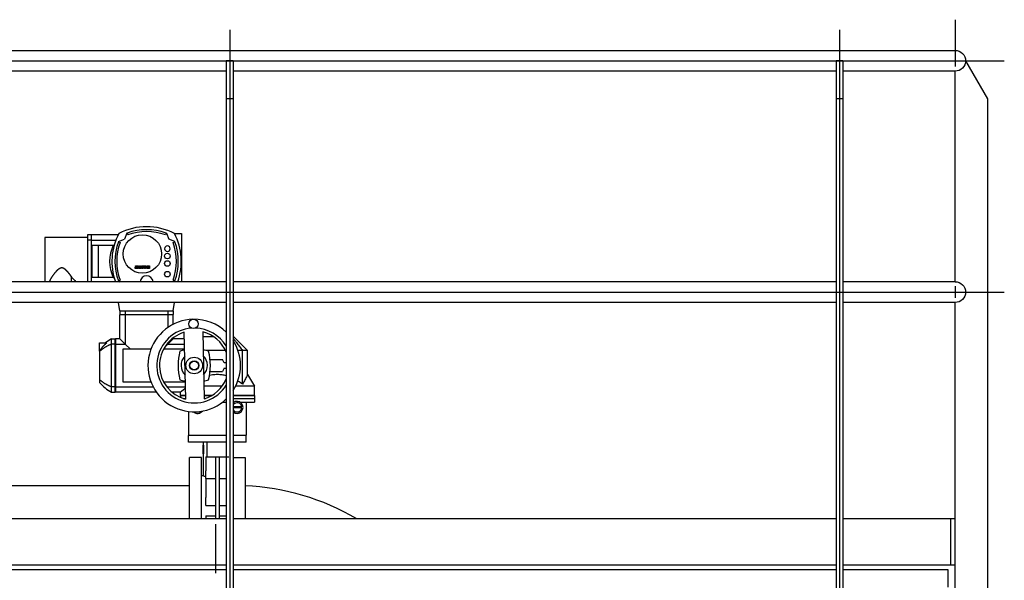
# Model space of a CAD drawing. Extents: x -89225 to 110569, y 13360 to 87647.
# Tile 462 of 478: x 106900 to 109028, y 67311 to 68523. Entities that reach past the tile are written whole.
import ezdxf

# ---------------------------------------------------------------- set-up
doc = ezdxf.new("R2010")
doc.units = 0
doc.layers.add('Iv-Lines 035', color=4, linetype='Continuous')

# ---------------------------------------------------------------- blocks, each defined once
blk = doc.blocks.new('Bordes been 1 ZAZ')
for p, q in [((1230133.7, -981648.3, 1600), (1230133.7, -981749.7, 1600)), ((1230383.7, -981670.4, 1600), (1230383.7, -983047.6, 1600)), ((1231702, -981670.4), (1231702, -983047.6)), ((1238543.7, -981714.6, 1600), (1230133.7, -981714.6, 1600)), ((1238632.4, -981737.1, 1600), (1230027.4, -981737.1, 1600)), ((1230111.2, -981737.1, 1600), (1230063.7, -981819.4, 1600)), ((1230376.2, -981737.1, 1600), (1230376.2, -983015.1, 1600)), ((1230376.2, -981737.1, 1600), (1230391.2, -981737.1, 1600)), ((1230391.2, -981737.1, 1600), (1230391.2, -983015.1, 1600)), ((1231694.5, -981737.1), (1231694.5, -983015.1)), ((1231694.5, -981737.1), (1231709.5, -981737.1)), ((1231709.5, -981737.1), (1231709.5, -983015.1)), ((1230133.7, -982214.6, 1600), (1230133.7, -981759.6, 1600)), ((1230133.7, -981759.6, 1600), (1230376.2, -981759.6, 1600)), ((1230391.2, -981759.6, 1600), (1231694.5, -981759.6, 1600)), ((1231709.5, -981759.6), (1233012.8, -981759.6)), ((1230063.7, -981819.4, 1600), (1230063.7, -983015.1, 1600)), ((1230376.2, -981819.4, 1600), (1230391.2, -981819.4, 1600)), ((1231694.5, -981819.4), (1231709.5, -981819.4)), ((1230133.7, -982214.6, 1600), (1230376.2, -982214.6, 1600)), ((1230133.7, -982224.5, 1600), (1230133.7, -982249.7, 1600)), ((1230391.2, -982214.6, 1600), (1231694.5, -982214.6, 1600)), ((1231709.5, -982214.6), (1233012.8, -982214.6)), ((1238632.4, -982237.1, 1600), (1230027.4, -982237.1, 1600)), ((1230133.7, -983045.1, 1600), (1230133.7, -982259.6, 1600)), ((1230133.7, -982259.6, 1600), (1230376.2, -982259.6, 1600)), ((1230391.2, -982259.6, 1600), (1231694.5, -982259.6, 1600)), ((1231709.5, -982259.6), (1233012.8, -982259.6)), ((1230133.7, -982727.1, 1600), (1230376.2, -982727.1, 1600)), ((1230143.7, -982727.1, 1600), (1230143.7, -982827.1, 1600)), ((1230391.2, -982727.1, 1600), (1231694.5, -982727.1, 1600)), ((1231709.5, -982727.1), (1233012.8, -982727.1)), ((1230133.7, -982827.1, 1600), (1230376.2, -982827.1, 1600)), ((1230148.7, -982837.1, 1600), (1230376.2, -982837.1, 1600)), ((1230148.7, -982875.1, 1600), (1230148.7, -982837.1, 1600)), ((1230391.2, -982827.1, 1600), (1231694.5, -982827.1, 1600)), ((1230391.2, -982837.1, 1600), (1231694.5, -982837.1, 1600)), ((1231709.5, -982827.1), (1233012.8, -982827.1)), ((1231709.5, -982837.1, 1600), (1233012.8, -982837.1, 1600))]:
    blk.add_line(p, q)
for centre in [(1230133.7, -981737.1, 1600), (1230133.7, -982237.1, 1600)]:
    blk.add_arc(centre, 22.5, 90, 270)
blk = doc.blocks.new('Beuchtingstank doorsnede')
for p, q in [((1219735, -937351.2), (1219735, -937446.6)), ((1219827, -937351.2), (1219735, -937351.2)), ((1219827, -937345.2), (1219827, -937356.6)), ((1219835, -937345.2), (1219827, -937345.2)), ((1219827, -937356.6), (1219827, -937446.6)), ((1219835, -937356.6), (1219827, -937356.6)), ((1219835, -937345.7), (1219835.5, -937345.2)), ((1219835, -937345.2), (1219835, -937356.6)), ((1219835, -937356.6), (1219835, -937356.9)), ((1219835, -937356.9), (1219835, -937446.6)), ((1219835.5, -937345.2), (1219835.5, -937356.6)), ((1219893.5, -937345.2), (1219835.5, -937345.2)), ((1219835.5, -937356.6), (1219888.5, -937356.6)), ((1219835.5, -937356.6), (1219835.5, -937446.6)), ((1219894.3, -937359.7), (1219907.3, -937355)), ((1219912, -937342), (1219907.3, -937355)), ((1219912.9, -937341.7), (1219914.2, -937345.4)), ((1219997.2, -937341.7), (1219995.9, -937345.4)), ((1219998.1, -937342), (1220002.8, -937355)), ((1220015.8, -937359.7), (1220002.8, -937355)), ((1220015.4, -937342.7), (1220030.5, -937342.7)), ((1220030.5, -937342.7), (1220030.5, -937446.6)), ((1219837, -937437.7), (1219837, -937367.7)), ((1219837, -937367.7), (1219850, -937367.7)), ((1219850, -937367.7), (1219850, -937437.7)), ((1219850, -937367.7), (1219883.1, -937367.7)), ((1219883.1, -937367.7), (1219884.8, -937367.7)), ((1219894, -937360.6), (1219897.7, -937361.9)), ((1220012.4, -937361.9), (1220016.1, -937360.6)), ((1219930.5, -937418.2), (1219930.5, -937414.9)), ((1219930.5, -937414.9), (1219934.3, -937414.9)), ((1219936.2, -937418.2), (1219930.5, -937418.2)), ((1219930.8, -937413.4), (1219930.8, -937412.5)), ((1219930.8, -937412.5), (1219936.2, -937412.5)), ((1219934.3, -937413.4), (1219930.8, -937413.4)), ((1219932.2, -937415.7), (1219932.2, -937417.4)), ((1219934.3, -937415.7), (1219932.2, -937415.7)), ((1219932.2, -937417.4), (1219934.3, -937417.4)), ((1219934.3, -937414.9), (1219934.3, -937413.4)), ((1219934.3, -937417.4), (1219934.3, -937415.7)), ((1219936.2, -937412.5), (1219936.2, -937418.2)), ((1219937.7, -937418.2), (1219937.7, -937412.5)), ((1219937.7, -937412.5), (1219939.6, -937412.5)), ((1219943.4, -937418.2), (1219937.7, -937418.2)), ((1219939.6, -937412.5), (1219939.6, -937417.2)), ((1219939.6, -937417.2), (1219941.5, -937417.2)), ((1219941.5, -937417.2), (1219941.5, -937412.5)), ((1219941.5, -937412.5), (1219943.4, -937412.5)), ((1219943.4, -937412.5), (1219943.4, -937418.2)), ((1219944.9, -937418.2), (1219944.9, -937412.5)), ((1219944.9, -937412.5), (1219954.4, -937412.5)), ((1219946.8, -937418.2), (1219944.9, -937418.2)), ((1219948.7, -937413.5), (1219946.8, -937413.5)), ((1219946.8, -937413.5), (1219946.8, -937418.2)), ((1219948.7, -937418.2), (1219948.7, -937413.5)), ((1219950.6, -937418.2), (1219948.7, -937418.2)), ((1219950.6, -937413.5), (1219950.6, -937418.2)), ((1219952.5, -937413.5), (1219950.6, -937413.5)), ((1219952.5, -937418.2), (1219952.5, -937413.5)), ((1219954.4, -937418.2), (1219952.5, -937418.2)), ((1219954.4, -937412.5), (1219954.4, -937418.2)), ((1219955.9, -937414.9), (1219959.7, -937414.9)), ((1219955.9, -937418.2), (1219955.9, -937414.9)), ((1219961.6, -937418.2), (1219955.9, -937418.2)), ((1219956.2, -937413.4), (1219956.2, -937412.5)), ((1219956.2, -937412.5), (1219961.6, -937412.5)), ((1219959.7, -937413.4), (1219956.2, -937413.4)), ((1219959.7, -937414.9), (1219959.7, -937413.4)), ((1219961.6, -937412.5), (1219961.6, -937418.2)), ((1219792.4, -937446.6), (1219792.4, -937435.5)), ((1219850, -937437.7), (1219837, -937437.7)), ((1219883.1, -937437.7), (1219850, -937437.7)), ((1219883.1, -937437.7), (1219884.8, -937437.7)), ((1219894, -937444.9), (1219897.7, -937443.6)), ((1219894.3, -937445.8), (1219896.6, -937446.6)), ((1220012.4, -937443.6), (1220016.1, -937444.9)), ((1220015.8, -937445.8), (1220013.5, -937446.6)), ((1219897.5, -937509.7), (1219894.4, -937491.6)), ((1220012.5, -937509.7), (1220015.7, -937491.6)), ((1219897.5, -937509.7), (1219908.9, -937509.7)), ((1219897.5, -937509.7), (1219897.5, -937517.7)), ((1219897.5, -937517.7), (1219908.9, -937517.7)), ((1219898, -937517.7), (1219897.5, -937518.2)), ((1219908.9, -937518.2), (1219897.5, -937518.2)), ((1219897.5, -937570.2), (1219897.5, -937518.2)), ((1219908.9, -937509.7), (1219908.9, -937517.7)), ((1219908.9, -937509.7), (1219955, -937509.7)), ((1219908.9, -937517.7), (1220001.2, -937517.7)), ((1220001.2, -937518.2), (1219908.9, -937518.2)), ((1219908.9, -937518.2), (1219908.9, -937581.6)), ((1219955, -937509.7), (1220001.2, -937509.7)), ((1220001.2, -937509.7), (1220001.2, -937517.7)), ((1220001.2, -937509.7), (1220012.5, -937509.7)), ((1220001.2, -937517.7), (1220012.5, -937517.7)), ((1220001.2, -937518.2), (1220001.2, -937545.4)), ((1220012.5, -937518.2), (1220001.2, -937518.2)), ((1220012, -937517.7), (1220012.5, -937518.2)), ((1220012.5, -937509.7), (1220012.5, -937517.7)), ((1220012.5, -937538.7), (1220012.5, -937518.2)), ((1219879, -937581.6), (1219879, -937570.2)), ((1219879, -937570.2), (1219887, -937570.2)), ((1219887, -937581.6), (1219887, -937570.2)), ((1219887, -937570.7), (1219887.5, -937570.2)), ((1219887.5, -937570.2), (1219887.5, -937581.6)), ((1219897.5, -937570.2), (1219887.5, -937570.2)), ((1219897.5, -937570.2), (1219908.9, -937581.6)), ((1220012.5, -937570.2), (1220001.2, -937581.6)), ((1220012.5, -937570.2), (1220012.5, -937568.1)), ((1220036.9, -937570.2), (1220012.5, -937570.2)), ((1220039.5, -937700.4), (1220036.6, -937555.9)), ((1220076.6, -937555.1), (1220079.5, -937699.6)), ((1220076.8, -937565.2), (1220077.1, -937565.2)), ((1220077.1, -937565.2), (1220099.5, -937565.2)), ((1220142.2, -937565.2), (1220143, -937565.2)), ((1220143, -937565.2), (1220173, -937595.2)), ((1219853, -937578.7), (1219868.9, -937578.7)), ((1219853, -937596.5), (1219853, -937578.7)), ((1219879, -937673.9), (1219879, -937581.6)), ((1219887, -937581.6), (1219879, -937581.6)), ((1219887, -937673.9), (1219887, -937581.6)), ((1219887.5, -937581.6), (1219908.9, -937581.6)), ((1219887.5, -937581.6), (1219887.5, -937673.9)), ((1219908.9, -937581.6), (1219920, -937592.7)), ((1220001.2, -937581.6), (1219993.9, -937588.9)), ((1220001.2, -937578.8), (1220001.2, -937581.6)), ((1220001.2, -937581.6), (1220037.1, -937581.6)), ((1219853, -937596.5), (1219853, -937597.3)), ((1219853, -937597.3), (1219853, -937658.2)), ((1219903.6, -937592.7), (1219903.6, -937662.7)), ((1219964.4, -937592.7), (1219903.6, -937592.7)), ((1220037.4, -937592.7), (1219991.7, -937592.7)), ((1220125.6, -937595.2), (1220082.9, -937595.2)), ((1220162.7, -937595.2), (1220152.6, -937595.2)), ((1220173, -937595.2), (1220162.7, -937595.2)), ((1220162.7, -937668.2), (1220162.7, -937595.2)), ((1220173, -937647.3), (1220173, -937595.2)), ((1220092.4, -937614.7), (1220118.9, -937614.7)), ((1220122.6, -937621.7), (1220118.9, -937614.7)), ((1220122.6, -937633.7), (1220118.9, -937640.7)), ((1220127.2, -937621.7), (1220122.6, -937621.7)), ((1220122.6, -937633.7), (1220127.2, -937633.7)), ((1220092.4, -937640.7), (1220118.9, -937640.7)), ((1220173, -937647.3), (1220188, -937672.7)), ((1219853, -937658.2), (1219853, -937664.3)), ((1219879, -937685.2), (1219879, -937673.9)), ((1219887, -937673.9), (1219879, -937673.9)), ((1219887, -937685.2), (1219887, -937673.9)), ((1219887.5, -937673.9), (1219969.4, -937673.9)), ((1219887.5, -937673.9), (1219887.5, -937685.2)), ((1219903.6, -937662.7), (1219964.4, -937662.7)), ((1219991.7, -937662.7), (1220038.7, -937662.7)), ((1219999, -937673.9), (1220038.9, -937673.9)), ((1220118.1, -937672.7), (1220078.9, -937672.7)), ((1220188, -937672.7), (1220147.4, -937672.7)), ((1220188, -937692.2), (1220188, -937672.7)), ((1219879, -937685.2), (1219887, -937685.2)), ((1219887, -937684.7), (1219887.5, -937685.2)), ((1219976.2, -937685.2), (1219887.5, -937685.2)), ((1220028, -937685.2), (1220009.9, -937685.2)), ((1220028, -937692.2), (1220028, -937685.2)), ((1220039.3, -937692.2), (1220028, -937692.2)), ((1220028.5, -937692.7), (1220028, -937692.2)), ((1220028, -937692.7), (1220039.3, -937692.7)), ((1220028, -937692.7), (1220028, -937696.5)), ((1220096.3, -937692.2), (1220079.3, -937692.2)), ((1220079.3, -937692.7), (1220095.5, -937692.7)), ((1220188, -937692.2), (1220142.2, -937692.2)), ((1220142.2, -937692.7), (1220188, -937692.7)), ((1220187.5, -937692.7), (1220188, -937692.2)), ((1220188, -937692.7), (1220188, -937698.7)), ((1220033.9, -937698.7), (1220039.4, -937698.7)), ((1220035.4, -937699.2), (1220039.4, -937699.2)), ((1220079.4, -937698.7), (1220082.2, -937698.7)), ((1220079.4, -937699.2), (1220080.7, -937699.2)), ((1220119.4, -937706.7), (1220127.2, -937706.7)), ((1220142.2, -937698.7), (1220188, -937698.7)), ((1220142.2, -937699.2), (1220188, -937699.2)), ((1220142.2, -937706.7), (1220144.5, -937706.7)), ((1220159.6, -937717), (1220142.2, -937717)), ((1220156.6, -937706.7), (1220188, -937706.7)), ((1220159.6, -937719.5), (1220159.6, -937717)), ((1220170.5, -937706.7), (1220170.5, -937778.2)), ((1220187.5, -937698.7), (1220188, -937699.2)), ((1220188, -937699.2), (1220188, -937706.7)), ((1220045.5, -937727), (1220045.5, -937778.2)), ((1220159.6, -937719.5), (1220142.2, -937719.5)), ((1220045.5, -937778.2), (1220127.2, -937778.2)), ((1220046, -937778.7), (1220045.5, -937778.2)), ((1220127.2, -937778.7), (1220045.5, -937778.7)), ((1220045.5, -937793.7), (1220045.5, -937778.7)), ((1220142.2, -937778.2), (1220170.5, -937778.2)), ((1220170.5, -937778.7), (1220142.2, -937778.7)), ((1220170, -937778.7), (1220170.5, -937778.2)), ((1220170.5, -937793.7), (1220170.5, -937778.7)), ((1220127.2, -937793.7), (1220045.5, -937793.7)), ((1220077, -937799.7), (1220077.8, -937799.7)), ((1220077, -937800.9), (1220077, -937799.7)), ((1220077, -937800.9), (1220077.6, -937800.9)), ((1220077.1, -937802.5), (1220077, -937802.5)), ((1220077, -937816), (1220077, -937802.5)), ((1220077.1, -937812), (1220077.1, -937802.5)), ((1220077.6, -937802.5), (1220077.1, -937802.5)), ((1220077.6, -937806.2), (1220077.6, -937800.9)), ((1220077.8, -937818.7), (1220077.8, -937799.7)), ((1220078.8, -937799.7), (1220077.8, -937799.7)), ((1220078, -937799.7), (1220078, -937793.7)), ((1220078.8, -937818.7), (1220078.8, -937799.7)), ((1220086.1, -937824.9), (1220086.1, -937793.7)), ((1220170.5, -937793.7), (1220142.2, -937793.7)), ((1220077, -937816), (1220077, -937816)), ((1220077.1, -937816), (1220077, -937816)), ((1220077.6, -937817.5), (1220077, -937817.5)), ((1220077, -937818.7), (1220077, -937817.5)), ((1220077.8, -937818.7), (1220077, -937818.7)), ((1220077.2, -937806.2), (1220077.1, -937806.2)), ((1220077.1, -937816), (1220077.1, -937810.3)), ((1220077.1, -937816), (1220077.1, -937816)), ((1220077.6, -937816), (1220077.1, -937816)), ((1220077.2, -937812), (1220077.2, -937806.2)), ((1220077.4, -937806.2), (1220077.2, -937806.2)), ((1220077.6, -937806.2), (1220077.4, -937806.2)), ((1220077.5, -937807.4), (1220077.6, -937807.4)), ((1220077.6, -937817.5), (1220077.6, -937807.4)), ((1220078.8, -937818.7), (1220077.8, -937818.7)), ((1220078, -937866.2), (1220078, -937818.7)), ((1220083, -937824.9), (1220133, -937824.9)), ((1220083, -937824.9), (1220083, -937855.1)), ((1220104, -937825.7), (1220104, -937878.8)), ((1220112, -937825.7), (1220112, -937878.8)), ((1220048, -937959.1), (1220048, -937826.2)), ((1220074, -937826.2), (1220048, -937826.2)), ((1220074, -937959.1), (1220074, -937826.2)), ((1220142.2, -937826.2), (1220168, -937826.2)), ((1220168, -937826.2), (1220168, -937959.1)), ((1220078, -937866.2), (1220074, -937866.2)), ((1220083, -937871.8), (1220083, -937855.1)), ((1215847.4, -937887.2), (1220048, -937887.2)), ((1220083, -937871.8), (1220083, -937912.7)), ((1220083, -937871.8), (1220104, -937871.8)), ((1220104, -937878.8), (1220104, -937959.1)), ((1220112, -937871.8), (1220127.2, -937871.8)), ((1220112, -937878.8), (1220112, -937959.1)), ((1220083, -937930.6), (1220083, -937912.7)), ((1220083, -937930.6), (1220104, -937930.6)), ((1220112, -937930.6), (1220127.2, -937930.6)), ((1220083, -937952.9), (1220083, -937959.1)), ((1220083, -937952.9), (1220104, -937952.9)), ((1220112, -937952.9), (1220127.2, -937952.9)), ((1220104, -937970.7), (1220104, -938076.8))]:
    blk.add_line(p, q)
for centre, radius in [((1219946, -937386.7), 41.5), ((1220000, -937391.2), 6), ((1220000, -937407.2), 6), ((1220000, -937430.2), 6), ((1220056.3, -937537.8), 10), ((1220058, -937627.7), 18), ((1220058, -937627.7), 10), ((1220058, -937627.7), 9.5)]:
    blk.add_circle(centre, radius)
for centre, radius, start, end in [((1219955, -937457.7), 130, 62.4072, 117.5928), ((1219955, -937457.7), 123.5, 70.03, 109.97), ((1220010, -937402.7), 130, 152.4072, 199.7362), ((1219955, -937457.7), 123.5, 109.97, 110.4044), ((1219955, -937457.7), 119.5, 70.03, 109.97), ((1219955, -937457.7), 123.5, 69.5956, 70.03), ((1219900, -937402.7), 130, 340.2638, 27.5928), ((1219955, -937402.7), 80, 154.0555, 205.9445), ((1220010, -937402.7), 123.5, 160.03, 199.97), ((1220010, -937402.7), 119.5, 160.03, 199.97), ((1220010, -937402.7), 123.5, 159.5956, 160.03), ((1220000, -937375.2), 6, 0, 180), ((1220000, -937375.2), 6, 180, 0), ((1219900, -937402.7), 119.5, 340.03, 19.97), ((1219900, -937402.7), 123.5, 19.97, 20.4044), ((1219900, -937402.7), 123.5, 340.03, 19.97), ((1219955, -937447.7), 14, 4.5081, 175.4919), ((1220010, -937402.7), 123.5, 199.97, 200.4044), ((1219900, -937402.7), 123.5, 339.5956, 340.03), ((1220058, -937627.7), 100, 46.2378, 90.6939), ((1220058, -937627.7), 100, 91.5354, 313.7622), ((1220058, -937627.7), 81, 94.0772, 328.6394), ((1220058, -937627.7), 81, 31.3606, 88.1521), ((1219922.7, -937651), 91.8, 118.3786, 128.0729), ((1220058, -937627.7), 75, 106.5806, 255.6486), ((1220058, -937627.7), 75, 22.7469, 75.6486), ((1220058, -937627.7), 100, 327.3165, 32.6835), ((1220148, -937627.7), 125, 165.605, 194.395), ((1220058, -937717.7), 125, 99.5095, 104.395), ((1220058, -937627.7), 28.5, 135.6879, 226.5414), ((1220058, -937717.7), 125, 75.605, 81.0938), ((1220058, -937627.7), 28.5, 315.6879, 46.5414), ((1219968, -937627.7), 125, 345.605, 14.395), ((1220058, -937627.7), 20.1, 175.5704, 186.6589), ((1220058, -937627.7), 20.1, 355.5704, 6.6589), ((1219922.7, -937604.5), 91.8, 220.6643, 241.6214), ((1220058, -937537.7), 125, 255.605, 261.0938), ((1220058, -937537.7), 125, 279.5095, 284.395), ((1220058, -937627.7), 75, 286.5806, 337.2531), ((1220150.5, -937718.2), 13, 230.1316, 129.8684), ((1220150.5, -937718.2), 10, 213.5571, 146.4429), ((1220065.5, -937718.2), 13, 226.8891, 322.5858), ((1220065.5, -937718.2), 10, 250.3002, 299.1747), ((1220146, -938404.7), 517.5, 59.4315, 87.5636)]:
    blk.add_arc(centre, radius, start, end)
for centre, major_axis, ratio, start_param, end_param in [((1220476.3, -937816.5), (-399.2, 0), 0.920505, 6.266278, 6.281888), ((1220138, -937813.4), (0, 143.7), 0.424475, 1.520975, 1.560913), ((1220138, -937824.1), (0, 143.7), 0.424475, 1.454681, 1.514408), ((1220138, -937821), (0, 143.7), 0.424475, 1.46778, 1.507839)]:
    blk.add_ellipse(centre, major_axis=major_axis, ratio=ratio, start_param=start_param, end_param=end_param)
for points, knots in [([(1219835, -937356.9), (1219835.1, -937356.9), (1219835.1, -937356.9), (1219835.2, -937356.8), (1219835.2, -937356.8), (1219835.3, -937356.8), (1219835.3, -937356.7), (1219835.3, -937356.7), (1219835.4, -937356.7), (1219835.4, -937356.6), (1219835.5, -937356.6), (1219835.5, -937356.6), (1219835.5, -937356.6)], [0, 0, 0, 0, 0.1811348, 0.1811348, 0.1811348, 0.3622695, 0.3622695, 0.3622695, 0.5434043, 0.5434043, 0.5434043, 0.7245391, 0.7245391, 0.7245391, 0.7245391]), ([(1219792.4, -937435.5), (1219792.2, -937435.2), (1219792, -937435), (1219791.6, -937434.4), (1219791.5, -937434.2), (1219791.1, -937433.6), (1219790.9, -937433.4), (1219790.5, -937432.8), (1219790.3, -937432.6), (1219790, -937432.2), (1219789.9, -937432), (1219789.7, -937431.8), (1219789.6, -937431.6), (1219789.3, -937431.2), (1219789.1, -937430.9), (1219788.7, -937430.4), (1219788.4, -937430.1), (1219788, -937429.6), (1219787.8, -937429.3), (1219787.4, -937428.8), (1219787.1, -937428.5), (1219786.7, -937428), (1219786.5, -937427.7), (1219786, -937427.1), (1219785.8, -937426.9), (1219785.4, -937426.5), (1219785.3, -937426.3), (1219785.1, -937426.1), (1219784.9, -937425.9), (1219784.7, -937425.7), (1219784.6, -937425.5), (1219784.3, -937425.3), (1219784.2, -937425.1), (1219784, -937424.8), (1219783.9, -937424.7), (1219783.6, -937424.4), (1219783.5, -937424.3), (1219783.2, -937424.1), (1219783.1, -937423.9), (1219782.9, -937423.7), (1219782.7, -937423.5), (1219782.5, -937423.3), (1219782.3, -937423.1), (1219782.1, -937422.9), (1219782, -937422.7), (1219781.7, -937422.5), (1219781.6, -937422.4), (1219781.3, -937422.2), (1219781.2, -937422), (1219781, -937421.8), (1219780.9, -937421.7), (1219780.6, -937421.5), (1219780.5, -937421.4), (1219780.3, -937421.1), (1219780.1, -937421), (1219779.9, -937420.8), (1219779.7, -937420.7), (1219779.5, -937420.5), (1219779.4, -937420.4), (1219779.1, -937420.2), (1219779, -937420.1), (1219778.7, -937419.8), (1219778.6, -937419.7), (1219778.3, -937419.5), (1219778.2, -937419.4), (1219777.9, -937419.2), (1219777.8, -937419.1), (1219777.5, -937419), (1219777.3, -937418.9), (1219777.1, -937418.7), (1219776.9, -937418.6), (1219776.6, -937418.4), (1219776.5, -937418.3), (1219776.2, -937418.2), (1219776, -937418.1), (1219775.7, -937417.9), (1219775.6, -937417.8), (1219775.2, -937417.7), (1219775, -937417.6), (1219774.7, -937417.4), (1219774.6, -937417.4), (1219774.4, -937417.3), (1219774.3, -937417.3), (1219774.1, -937417.2), (1219773.9, -937417.2), (1219773.7, -937417.1), (1219773.6, -937417.1), (1219773.4, -937417), (1219773.3, -937417), (1219773.1, -937417), (1219772.9, -937416.9), (1219772.7, -937416.9), (1219772.6, -937416.9), (1219772.4, -937416.9), (1219772.3, -937416.8), (1219772, -937416.8), (1219771.9, -937416.8), (1219771.7, -937416.8), (1219771.6, -937416.8), (1219771.4, -937416.8), (1219771.2, -937416.8), (1219771, -937416.8), (1219770.9, -937416.8), (1219770.7, -937416.9), (1219770.6, -937416.9), (1219770.3, -937416.9), (1219770.2, -937416.9), (1219769.9, -937417), (1219769.8, -937417), (1219769.5, -937417.1), (1219769.3, -937417.1), (1219769, -937417.2), (1219768.8, -937417.3), (1219768.5, -937417.4), (1219768.3, -937417.5), (1219768, -937417.6), (1219767.9, -937417.7), (1219767.6, -937417.8), (1219767.4, -937417.9), (1219767.1, -937418), (1219767, -937418.1), (1219766.8, -937418.2), (1219766.7, -937418.3), (1219766.5, -937418.4), (1219766.5, -937418.4), (1219766.3, -937418.5), (1219766.1, -937418.6), (1219765.8, -937418.8), (1219765.7, -937418.9), (1219765.4, -937419.1), (1219765.3, -937419.2), (1219765, -937419.4), (1219764.9, -937419.5), (1219764.6, -937419.7), (1219764.5, -937419.8), (1219764.2, -937420), (1219764.1, -937420.1), (1219763.8, -937420.3), (1219763.7, -937420.4), (1219763.5, -937420.6), (1219763.3, -937420.7), (1219763.1, -937420.9), (1219762.9, -937421.1), (1219762.6, -937421.3), (1219762.5, -937421.5), (1219762.2, -937421.7), (1219762.2, -937421.8), (1219762, -937421.9), (1219761.9, -937422), (1219761.7, -937422.2), (1219761.6, -937422.3), (1219761.3, -937422.6), (1219761.1, -937422.7), (1219760.9, -937423), (1219760.7, -937423.2), (1219760.4, -937423.4), (1219760.3, -937423.6), (1219760, -937423.9), (1219759.9, -937424), (1219759.6, -937424.3), (1219759.5, -937424.5), (1219759.2, -937424.8), (1219759.1, -937424.9), (1219758.8, -937425.2), (1219758.7, -937425.3), (1219758.4, -937425.6), (1219758.3, -937425.8), (1219758, -937426.1), (1219757.9, -937426.2), (1219757.6, -937426.5), (1219757.5, -937426.7), (1219757.2, -937427), (1219757.1, -937427.1), (1219756.9, -937427.4), (1219756.7, -937427.6), (1219756.4, -937428), (1219756.1, -937428.3), (1219755.6, -937428.9), (1219755.4, -937429.2), (1219754.9, -937429.8), (1219754.7, -937430.1), (1219754.2, -937430.7), (1219754, -937431), (1219753.7, -937431.4), (1219753.6, -937431.6), (1219753.3, -937431.8), (1219753.2, -937432), (1219752.9, -937432.4), (1219752.7, -937432.7), (1219752.3, -937433.3), (1219752, -937433.6), (1219751.6, -937434.2), (1219751.4, -937434.5), (1219751, -937435.1), (1219750.8, -937435.4), (1219750.4, -937435.9), (1219750.2, -937436.2), (1219749.9, -937436.8), (1219749.7, -937437.1), (1219749.3, -937437.6), (1219749.1, -937437.9), (1219748.8, -937438.5), (1219748.6, -937438.8), (1219748.3, -937439.3), (1219748.1, -937439.6), (1219747.8, -937440.1), (1219747.6, -937440.4), (1219747.3, -937440.9), (1219747.2, -937441.2), (1219746.9, -937441.7), (1219746.8, -937442), (1219746.5, -937442.5), (1219746.4, -937442.7), (1219746.2, -937443.1), (1219746.2, -937443.2), (1219746.1, -937443.5), (1219746, -937443.6), (1219745.8, -937444), (1219745.7, -937444.2), (1219745.5, -937444.7), (1219745.4, -937444.9), (1219745.3, -937445.4), (1219745.2, -937445.6), (1219745, -937446.1), (1219745, -937446.3), (1219744.9, -937446.6), (1219744.9, -937446.6), (1219744.9, -937446.6)], [0, 0, 0, 0, 1.159254, 1.159254, 2.316919, 2.316919, 3.472367, 3.472367, 4.624933, 4.624933, 5.199939, 5.199939, 5.774972, 5.774972, 6.926532, 6.926532, 8.079698, 8.079698, 9.234014, 9.234014, 10.38904, 10.38904, 11.54437, 11.54437, 12.699638, 12.699638, 13.277147, 13.277147, 13.854524, 13.854524, 14.431739, 14.431739, 15.008763, 15.008763, 15.585571, 15.585571, 16.162143, 16.162143, 16.738461, 16.738461, 17.314509, 17.314509, 17.890276, 17.890276, 18.465752, 18.465752, 18.981202, 18.981202, 19.49641, 19.49641, 20.01159, 20.01159, 20.527671, 20.527671, 21.044454, 21.044454, 21.561616, 21.561616, 22.07888, 22.07888, 22.596016, 22.596016, 23.112852, 23.112852, 23.629276, 23.629276, 24.145242, 24.145242, 24.660773, 24.660773, 25.175959, 25.175959, 25.690972, 25.690972, 26.207379, 26.207379, 26.725257, 26.725257, 27.414281, 27.414281, 27.758452, 27.758452, 28.102193, 28.102193, 28.445436, 28.445436, 28.788195, 28.788195, 29.130654, 29.130654, 29.473319, 29.473319, 29.81596, 29.81596, 30.158379, 30.158379, 30.500762, 30.500762, 30.843128, 30.843128, 31.185496, 31.185496, 31.527894, 31.527894, 31.870397, 31.870397, 32.213089, 32.213089, 32.718241, 32.718241, 33.223862, 33.223862, 33.730552, 33.730552, 34.238189, 34.238189, 34.746315, 34.746315, 35.254181, 35.254181, 35.760787, 35.760787, 36.013334, 36.013334, 36.265805, 36.265805, 36.770881, 36.770881, 37.276265, 37.276265, 37.782055, 37.782055, 38.288286, 38.288286, 38.794931, 38.794931, 39.301899, 39.301899, 39.809044, 39.809044, 40.316166, 40.316166, 40.946392, 40.946392, 41.575627, 41.575627, 41.889696, 41.889696, 42.203714, 42.203714, 42.832023, 42.832023, 43.46069, 43.46069, 44.089706, 44.089706, 44.719061, 44.719061, 45.34874, 45.34874, 45.978723, 45.978723, 46.608987, 46.608987, 47.239504, 47.239504, 47.870241, 47.870241, 48.501159, 48.501159, 49.132217, 49.132217, 49.763367, 49.763367, 50.394556, 50.394556, 51.65682, 51.65682, 52.918508, 52.918508, 54.17907, 54.17907, 55.437917, 55.437917, 56.06651, 56.06651, 56.694622, 56.694622, 57.953452, 57.953452, 59.215798, 59.215798, 60.480791, 60.480791, 61.747613, 61.747613, 63.015499, 63.015499, 64.283748, 64.283748, 65.551727, 65.551727, 66.818879, 66.818879, 68.084732, 68.084732, 69.348904, 69.348904, 70.611116, 70.611116, 71.871197, 71.871197, 73.129095, 73.129095, 73.757244, 73.757244, 74.385404, 74.385404, 75.642856, 75.642856, 76.900935, 76.900935, 78.158715, 78.158715, 79.415436, 79.415436, 79.668584, 79.668584, 79.668584, 79.668584]), ([(1219803, -937446.6), (1219802.3, -937446.1), (1219801.6, -937445.6), (1219801, -937445), (1219800.9, -937445), (1219800.9, -937445), (1219800.8, -937444.9), (1219797.6, -937442.2), (1219794.8, -937439), (1219792.4, -937435.5)], [5.2604786, 5.2604786, 5.2604786, 5.2604786, 5.3169105, 5.3169105, 5.3169105, 5.3212589, 5.3212589, 5.3212589, 5.5941278, 5.5941278, 5.5941278, 5.5941278]), ([(1219909.2, -937517.7), (1219909.2, -937517.8), (1219909.2, -937517.8), (1219909.1, -937517.9), (1219909.1, -937517.9), (1219909.1, -937518), (1219909, -937518), (1219909, -937518), (1219909, -937518.1), (1219908.9, -937518.1), (1219908.9, -937518.2), (1219908.9, -937518.2), (1219908.9, -937518.2)], [0, 0, 0, 0, 0.1811347, 0.1811347, 0.1811347, 0.3622695, 0.3622695, 0.3622695, 0.5434042, 0.5434042, 0.5434042, 0.7245391, 0.7245391, 0.7245391, 0.7245391]), ([(1220001.2, -937518.2), (1220001.2, -937518.2), (1220001.2, -937518.2), (1220001.1, -937518.1), (1220001.1, -937518.1), (1220001.1, -937518), (1220001.1, -937518), (1220001, -937518), (1220001, -937517.9), (1220001, -937517.9), (1220000.9, -937517.8), (1220000.9, -937517.8), (1220000.9, -937517.7)], [0, 0, 0, 0, 0.1811348, 0.1811348, 0.1811348, 0.3622696, 0.3622696, 0.3622696, 0.5434044, 0.5434044, 0.5434044, 0.7245391, 0.7245391, 0.7245391, 0.7245391]), ([(1220142.2, -937569.2), (1220142.6, -937569.7), (1220143.1, -937570.3), (1220143.5, -937570.8), (1220144, -937571.4), (1220144.5, -937572), (1220145, -937572.7), (1220145.5, -937573.3), (1220146, -937573.9), (1220146.5, -937574.5), (1220147, -937575.1), (1220147.5, -937575.8), (1220148, -937576.4), (1220149, -937577.6), (1220149.9, -937578.9), (1220150.9, -937580.1), (1220151.9, -937581.4), (1220152.9, -937582.6), (1220153.9, -937583.9), (1220154.9, -937585.1), (1220155.9, -937586.4), (1220156.8, -937587.7), (1220157.8, -937588.9), (1220158.8, -937590.2), (1220159.8, -937591.5), (1220160.8, -937592.7), (1220161.7, -937594), (1220162.7, -937595.2)], [6.044783, 6.044783, 6.044783, 6.044783, 8.44131, 8.44131, 8.44131, 11.255107, 11.255107, 11.255107, 14.068925, 14.068925, 14.068925, 16.882765, 16.882765, 16.882765, 22.510522, 22.510522, 22.510522, 28.138376, 28.138376, 28.138376, 33.76631, 33.76631, 33.76631, 39.394291, 39.394291, 39.394291, 45.022268, 45.022268, 45.022268, 45.022268]), ([(1219868.9, -937578.7), (1219868.6, -937579.1), (1219868.2, -937579.4), (1219867.8, -937579.7), (1219867.4, -937580), (1219867, -937580.4), (1219866.6, -937580.7), (1219866.3, -937581), (1219865.9, -937581.4), (1219865.5, -937581.7), (1219865.3, -937581.9), (1219865.2, -937582.1), (1219865, -937582.2), (1219864.8, -937582.4), (1219864.6, -937582.6), (1219864.4, -937582.8), (1219864.1, -937583.1), (1219863.7, -937583.4), (1219863.4, -937583.8), (1219863, -937584.2), (1219862.7, -937584.5), (1219862.3, -937584.9), (1219862, -937585.2), (1219861.6, -937585.6), (1219861.3, -937586), (1219860.9, -937586.3), (1219860.6, -937586.7), (1219860.3, -937587.1), (1219859.9, -937587.4), (1219859.6, -937587.8), (1219859.3, -937588.2), (1219859, -937588.6), (1219858.6, -937588.9), (1219858.3, -937589.3), (1219858, -937589.7), (1219857.7, -937590.1), (1219857.4, -937590.5), (1219857.1, -937590.9), (1219856.8, -937591.2), (1219856.5, -937591.6), (1219856.2, -937592), (1219855.9, -937592.4), (1219855.6, -937592.8), (1219855.3, -937593.2), (1219855, -937593.6), (1219854.7, -937594), (1219854.4, -937594.4), (1219854.1, -937594.8), (1219853.9, -937595.2), (1219853.6, -937595.6), (1219853.3, -937596), (1219853, -937596.5)], [0, 0, 0, 0, 1.583666, 1.583666, 1.583666, 3.164949, 3.164949, 3.164949, 4.743562, 4.743562, 4.743562, 5.531803, 5.531803, 5.531803, 6.320113, 6.320113, 6.320113, 7.898103, 7.898103, 7.898103, 9.477787, 9.477787, 9.477787, 11.058986, 11.058986, 11.058986, 12.641503, 12.641503, 12.641503, 14.225123, 14.225123, 14.225123, 15.809614, 15.809614, 15.809614, 17.394733, 17.394733, 17.394733, 18.980221, 18.980221, 18.980221, 20.565812, 20.565812, 20.565812, 22.151229, 22.151229, 22.151229, 23.736189, 23.736189, 23.736189, 25.320403, 25.320403, 25.320403, 25.320403]), ([(1219879, -937581.6), (1219878.4, -937581.8), (1219877.8, -937582.1), (1219877.2, -937582.3), (1219876.6, -937582.6), (1219876, -937582.9), (1219875.3, -937583.1), (1219874.7, -937583.4), (1219874.1, -937583.7), (1219873.5, -937584), (1219872.9, -937584.2), (1219872.3, -937584.5), (1219871.8, -937584.8), (1219871.2, -937585.1), (1219870.6, -937585.4), (1219870, -937585.7), (1219869.4, -937586), (1219868.9, -937586.3), (1219868.3, -937586.6), (1219867.7, -937586.9), (1219867.2, -937587.2), (1219866.6, -937587.6), (1219866.1, -937587.9), (1219865.5, -937588.2), (1219865, -937588.5), (1219864.4, -937588.9), (1219863.9, -937589.2), (1219863.4, -937589.5), (1219862.8, -937589.9), (1219862.3, -937590.2), (1219861.8, -937590.6), (1219861.3, -937590.9), (1219860.8, -937591.3), (1219860.2, -937591.6), (1219859.7, -937592), (1219859.2, -937592.3), (1219858.7, -937592.7), (1219858.2, -937593.1), (1219857.7, -937593.4), (1219857.3, -937593.8), (1219856.8, -937594.2), (1219856.3, -937594.6), (1219855.8, -937595), (1219855.3, -937595.3), (1219854.9, -937595.7), (1219854.4, -937596.1), (1219854, -937596.5), (1219853.5, -937596.9), (1219853, -937597.3)], [0, 0, 0, 0, 2.1598, 2.1598, 2.1598, 4.318796, 4.318796, 4.318796, 6.476322, 6.476322, 6.476322, 8.631723, 8.631723, 8.631723, 10.784362, 10.784362, 10.784362, 12.933627, 12.933627, 12.933627, 15.078937, 15.078937, 15.078937, 17.219775, 17.219775, 17.219775, 19.361035, 19.361035, 19.361035, 21.506437, 21.506437, 21.506437, 23.655551, 23.655551, 23.655551, 25.807896, 25.807896, 25.807896, 27.962948, 27.962948, 27.962948, 30.120145, 30.120145, 30.120145, 32.278898, 32.278898, 32.278898, 34.438592, 34.438592, 34.438592, 34.438592]), ([(1219887.5, -937581.6), (1219887.5, -937581.6), (1219887.5, -937581.6), (1219887.4, -937581.6), (1219887.4, -937581.7), (1219887.3, -937581.7), (1219887.3, -937581.7), (1219887.3, -937581.8), (1219887.2, -937581.8), (1219887.2, -937581.8), (1219887.1, -937581.9), (1219887.1, -937581.9), (1219887, -937581.9)], [0, 0, 0, 0, 0.1811348, 0.1811348, 0.1811348, 0.3622696, 0.3622696, 0.3622696, 0.5434043, 0.5434043, 0.5434043, 0.724539, 0.724539, 0.724539, 0.724539]), ([(1220127.2, -937650), (1220124.3, -937649.2), (1220121.4, -937648.6), (1220115, -937647.6), (1220111.5, -937647.3), (1220104.6, -937647.3), (1220101.1, -937647.6), (1220095.5, -937648.5), (1220093.3, -937648.9), (1220091.2, -937649.4)], [-10.330582, -10.330582, -10.330582, -10.330582, -9.436192, -9.436192, -8.387726, -8.387726, -7.339261, -7.339261, -6.679285, -6.679285, -6.679285, -6.679285]), ([(1220173, -937647.3), (1220173, -937647.3), (1220172.9, -937647.6), (1220172.4, -937648.7), (1220172.1, -937649.4), (1220170.7, -937652.5), (1220169.3, -937655.4), (1220166.2, -937661.7), (1220164.5, -937664.8), (1220162.7, -937668.2)], [-8.387726, -8.387726, -8.387726, -8.387726, -7.339261, -7.339261, -6.290795, -6.290795, -4.193863, -4.193863, -2.492337, -2.492337, -2.492337, -2.492337]), ([(1219879, -937673.9), (1219878.4, -937673.7), (1219877.8, -937673.4), (1219877.2, -937673.2), (1219876.6, -937672.9), (1219876, -937672.6), (1219875.3, -937672.4), (1219874.7, -937672.1), (1219874.1, -937671.8), (1219873.5, -937671.5), (1219872.9, -937671.3), (1219872.3, -937671), (1219871.8, -937670.7), (1219871.2, -937670.4), (1219870.6, -937670.1), (1219870, -937669.8), (1219869.4, -937669.5), (1219868.9, -937669.2), (1219868.3, -937668.9), (1219867.7, -937668.6), (1219867.2, -937668.2), (1219866.6, -937667.9), (1219866.1, -937667.6), (1219865.5, -937667.3), (1219865, -937667), (1219864.4, -937666.6), (1219863.9, -937666.3), (1219863.4, -937666), (1219862.8, -937665.6), (1219862.3, -937665.3), (1219861.8, -937664.9), (1219861.3, -937664.6), (1219860.8, -937664.2), (1219860.2, -937663.9), (1219859.7, -937663.5), (1219859.2, -937663.2), (1219858.7, -937662.8), (1219858.2, -937662.4), (1219857.7, -937662.1), (1219857.3, -937661.7), (1219856.8, -937661.3), (1219856.3, -937660.9), (1219855.8, -937660.5), (1219855.3, -937660.2), (1219854.9, -937659.8), (1219854.4, -937659.4), (1219854, -937659), (1219853.5, -937658.6), (1219853, -937658.2)], [0, 0, 0, 0, 2.1598, 2.1598, 2.1598, 4.318796, 4.318796, 4.318796, 6.476322, 6.476322, 6.476322, 8.631723, 8.631723, 8.631723, 10.784362, 10.784362, 10.784362, 12.933627, 12.933627, 12.933627, 15.078937, 15.078937, 15.078937, 17.219775, 17.219775, 17.219775, 19.361035, 19.361035, 19.361035, 21.506437, 21.506437, 21.506437, 23.655551, 23.655551, 23.655551, 25.807896, 25.807896, 25.807896, 27.962948, 27.962948, 27.962948, 30.120145, 30.120145, 30.120145, 32.278898, 32.278898, 32.278898, 34.438592, 34.438592, 34.438592, 34.438592]), ([(1219887, -937673.6), (1219887.1, -937673.6), (1219887.1, -937673.6), (1219887.2, -937673.7), (1219887.2, -937673.7), (1219887.3, -937673.7), (1219887.3, -937673.8), (1219887.3, -937673.8), (1219887.4, -937673.8), (1219887.4, -937673.8), (1219887.5, -937673.9), (1219887.5, -937673.9), (1219887.5, -937673.9)], [0, 0, 0, 0, 0.1811347, 0.1811347, 0.1811347, 0.3622695, 0.3622695, 0.3622695, 0.5434042, 0.5434042, 0.5434042, 0.7245391, 0.7245391, 0.7245391, 0.7245391]), ([(1220028, -937685.2), (1220028, -937685.2), (1220028.1, -937685.2), (1220028.1, -937685.2), (1220028.1, -937685.2), (1220028.1, -937685.2), (1220028.1, -937685.2), (1220028.1, -937685.2), (1220028.1, -937685.2), (1220028.2, -937685.2), (1220028.2, -937685.1), (1220028.2, -937685.1), (1220028.2, -937685.1), (1220028.2, -937685.1), (1220028.3, -937685.1), (1220028.3, -937685), (1220028.3, -937685), (1220028.4, -937685), (1220028.4, -937685), (1220028.4, -937684.9), (1220028.5, -937684.9), (1220028.5, -937684.9), (1220028.6, -937684.8), (1220028.7, -937684.7), (1220028.8, -937684.7), (1220028.8, -937684.6), (1220028.9, -937684.6), (1220028.9, -937684.5), (1220029, -937684.5), (1220029, -937684.4), (1220029.1, -937684.4), (1220029.2, -937684.4), (1220029.2, -937684.3), (1220029.3, -937684.3), (1220029.4, -937684.2), (1220029.4, -937684.1), (1220029.5, -937684.1), (1220029.6, -937684), (1220029.6, -937684), (1220029.7, -937683.9), (1220029.8, -937683.9), (1220029.9, -937683.8), (1220029.9, -937683.7), (1220030, -937683.7), (1220030.1, -937683.6), (1220030.2, -937683.5), (1220030.3, -937683.5), (1220030.4, -937683.4), (1220030.4, -937683.3), (1220030.5, -937683.3), (1220030.6, -937683.2), (1220030.7, -937683.1), (1220030.8, -937683.1), (1220030.9, -937683), (1220031, -937682.9), (1220031.1, -937682.8), (1220031.2, -937682.7), (1220031.3, -937682.7), (1220031.4, -937682.6), (1220031.5, -937682.5), (1220031.6, -937682.4), (1220031.7, -937682.3), (1220031.8, -937682.2), (1220031.9, -937682.2), (1220032.1, -937682.1), (1220032.2, -937682), (1220032.3, -937681.9), (1220032.4, -937681.8), (1220032.5, -937681.7), (1220032.6, -937681.6), (1220032.8, -937681.5), (1220032.9, -937681.4), (1220033, -937681.3), (1220033.1, -937681.2), (1220033.3, -937681.1), (1220033.4, -937681), (1220033.5, -937680.9), (1220033.6, -937680.8), (1220033.8, -937680.7), (1220034, -937680.5), (1220034.3, -937680.3), (1220034.6, -937680.1), (1220034.9, -937679.9), (1220035.2, -937679.7), (1220035.4, -937679.4), (1220035.7, -937679.2), (1220036, -937679), (1220036.4, -937678.7), (1220036.7, -937678.5), (1220037, -937678.2), (1220037.3, -937678), (1220037.6, -937677.7), (1220038, -937677.5), (1220038.3, -937677.2), (1220038.5, -937677.1), (1220038.8, -937676.9), (1220039, -937676.7)], [20.235769, 20.235769, 20.235769, 20.235769, 22.22211, 22.22211, 22.22211, 23.330394, 23.330394, 23.330394, 24.438695, 24.438695, 24.438695, 25.547135, 25.547135, 25.547135, 26.655883, 26.655883, 26.655883, 27.764772, 27.764772, 27.764772, 28.873631, 28.873631, 28.873631, 31.090709, 31.090709, 31.090709, 32.199974, 32.199974, 32.199974, 33.310268, 33.310268, 33.310268, 34.421496, 34.421496, 34.421496, 35.533552, 35.533552, 35.533552, 36.646319, 36.646319, 36.646319, 37.759668, 37.759668, 37.759668, 38.873464, 38.873464, 38.873464, 39.987559, 39.987559, 39.987559, 41.101802, 41.101802, 41.101802, 42.216033, 42.216033, 42.216033, 43.330087, 43.330087, 43.330087, 44.443792, 44.443792, 44.443792, 45.556975, 45.556975, 45.556975, 46.669458, 46.669458, 46.669458, 47.78106, 47.78106, 47.78106, 48.891599, 48.891599, 48.891599, 50.000891, 50.000891, 50.000891, 51.109409, 51.109409, 51.109409, 53.328605, 53.328605, 53.328605, 55.55051, 55.55051, 55.55051, 57.774565, 57.774565, 57.774565, 60.00007, 60.00007, 60.00007, 62.226202, 62.226202, 62.226202, 63.679963, 63.679963, 63.679963, 63.679963]), ([(1220078, -937866.2), (1220078, -937866.2), (1220078.4, -937866.4), (1220080, -937867), (1220081.1, -937867.4), (1220082.8, -937868), (1220082.9, -937868), (1220083, -937868.1)], [-27.42444, -27.42444, -27.42444, -27.42444, -26.282223, -26.282223, -25.140007, -25.140007, -25.045568, -25.045568, -25.045568, -25.045568])]:
    blk.add_open_spline(points, degree=3, knots=knots)
for points in [[(1220076.8, -937565.6), (1220076.9, -937565.5), (1220077, -937565.4), (1220077.1, -937565.2)], [(1220162.7, -937668.2), (1220159.4, -937665.8), (1220155.9, -937663.4), (1220152.3, -937661.2)]]:
    blk.add_open_spline(points, degree=3)

msp = doc.modelspace()

# ---------------------------------------------------------------- block references
at = {"layer": 'Iv-Lines 035', "xscale": -1}
msp.add_blockref('Bordes been 1 ZAZ', (1339055.8, 1050171.4), dxfattribs=at)
at = {"layer": 'Iv-Lines 035'}
msp.add_blockref('Beuchtingstank doorsnede', (-1112780.9, 1005403.4), dxfattribs=at)

doc.saveas('drawing.dxf')
